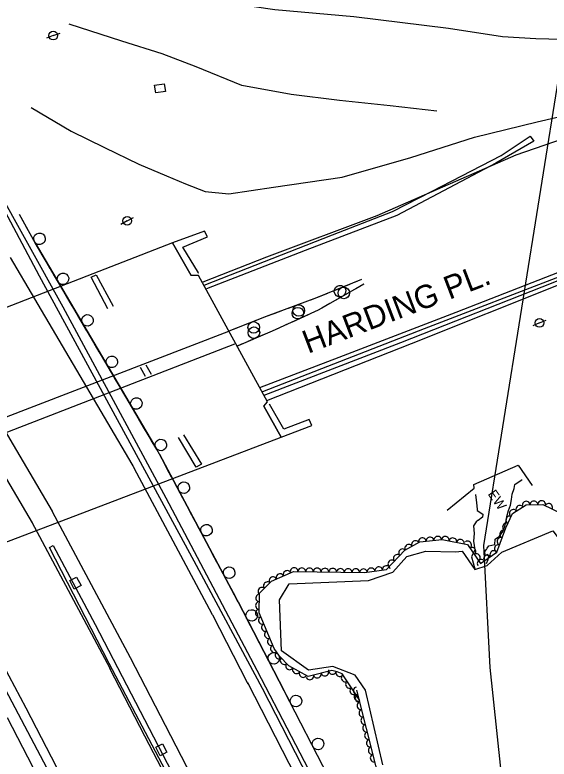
# Model space of a CAD drawing. Extents: x 1746719 to 1766531, y 631721 to 662391.
# Drawn here: x 1761774.2 to 1762051.3, y 638591.9 to 638977.8 of the extents above; entities that cross this region are included whole.
import ezdxf

# ---------------------------------------------------------------- set-up
doc = ezdxf.new("R2010")
doc.units = 0
for name, color, linetype in [('SURVEY - AERIAL SURVEY - Photo Control - Points - Elevations', 7, 'Continuous'), ('SURVEY - AERIAL SURVEY - Photo Control - Points - Locators', 7, 'Continuous'), ('SURVEY - AERIAL SURVEY - Photo Control - Points - Numbers', 7, 'Continuous'), ('SURVEY - AERIAL SURVEY - Photo Control with Text', 7, 'Continuous'), ('SURVEY - CENTERLINE - Existing Roads - Development', 7, 'Continuous'), ('SURVEY - CENTERLINE - Existing Roads Text', 7, 'Continuous'), ('SURVEY - CENTERLINE - Preliminary - Development', 7, 'Continuous'), ('SURVEY - CENTERLINE - Preliminary Curve Text', 7, 'Continuous'), ('SURVEY - CONTROL - Points - Locators', 7, 'Continuous'), ('SURVEY - CONTROL - Points - Numbers', 7, 'Continuous')]:
    doc.layers.add(name, color=color, linetype=linetype)

msp = doc.modelspace()

# ---------------------------------------------------------------- linework, layer by layer
at = {"layer": 'SURVEY - AERIAL SURVEY - Photo Control - Points - Elevations'}
for p, q in [((1761784.66, 638859.52), (1761847.71, 638752.48)), ((1761771.74, 638851.91), (1761834.78, 638744.87)), ((1761725.07, 638836.55), (1761793.42, 638720.51)), ((1761847.71, 638752.48), (1761847.79, 638752.34)), ((1761847.79, 638752.34), (1761848.32, 638751.41)), ((1761848.32, 638751.41), (1761848.41, 638751.26)), ((1761848.41, 638751.26), (1761848.53, 638751.04)), ((1761848.53, 638751.04), (1761848.61, 638750.9)), ((1761848.61, 638750.9), (1761849.06, 638750.07)), ((1761849.06, 638750.07), (1761849.12, 638749.95)), ((1761849.12, 638749.95), (1761889.52, 638674.25)), ((1761764.78, 638745.5), (1761783.08, 638714.42)), ((1761834.78, 638744.87), (1761835.32, 638743.94)), ((1761835.32, 638743.94), (1761835.44, 638743.71)), ((1761835.44, 638743.71), (1761835.89, 638742.89)), ((1761835.89, 638742.89), (1761876.29, 638667.19)), ((1761793.42, 638720.51), (1761793.54, 638720.29)), ((1761793.54, 638720.29), (1761833.94, 638644.59)), ((1761783.08, 638714.42), (1761782.96, 638714.64)), ((1761782.96, 638714.64), (1761823.35, 638638.94)), ((1761739.04, 638694.61), (1761779.87, 638618.47)), ((1761889.52, 638674.25), (1761889.53, 638674.23)), ((1761889.53, 638674.23), (1761889.59, 638674.12)), ((1761889.59, 638674.12), (1761889.6, 638674.11)), ((1761889.6, 638674.11), (1761889.63, 638674.04)), ((1761889.63, 638674.04), (1761889.67, 638673.97)), ((1761889.67, 638673.97), (1761889.89, 638673.56)), ((1761889.89, 638673.56), (1761889.92, 638673.49)), ((1761889.92, 638673.49), (1761913.82, 638627.3)), ((1761876.29, 638667.19), (1761876.35, 638667.08)), ((1761876.35, 638667.08), (1761876.38, 638667.01)), ((1761876.38, 638667.01), (1761876.6, 638666.6)), ((1761876.6, 638666.6), (1761894.73, 638631.58)), ((1761833.94, 638644.59), (1761833.98, 638644.52)), ((1761833.98, 638644.52), (1761852.11, 638609.51)), ((1761823.35, 638638.94), (1761823.32, 638639.01)), ((1761823.32, 638639.01), (1761841.45, 638603.99)), ((1761894.73, 638631.58), (1761895.04, 638630.97)), ((1761895.04, 638630.97), (1761894.76, 638631.53)), ((1761894.76, 638631.53), (1761936.58, 638550.56)), ((1761895.04, 638630.97), (1761895.04, 638630.97)), ((1761779.87, 638618.47), (1761800.48, 638578.73)), ((1761770.1, 638613.41), (1761790.71, 638573.66)), ((1761852.11, 638609.51), (1761852.11, 638609.5)), ((1761852.11, 638609.5), (1761892.97, 638530.4)), ((1761841.45, 638603.99), (1761841.45, 638604)), ((1761841.45, 638604), (1761882.3, 638524.9))]:
    msp.add_line(p, q, dxfattribs=at)
for points in [[(1761761.43, 638889.76), (1761732.82, 638943.46), (1761689.11, 639018.83), (1761678.54, 639035.23), (1761673.98, 639043.58), (1761670.36, 639051.32), (1761676.06, 639046.25), (1761687.5, 639039.11), (1761708.75, 639029.22), (1761743.69, 639014.09), (1761782.73, 639002.07), (1761818.46, 638993.91), (1761909.01, 638980.63), (1761950.02, 638976.86), (1761999.13, 638970.87), (1762027.18, 638966.51)], [(1761992.97, 638927.9), (1761968.91, 638930.6), (1761942.54, 638933.42), (1761917.57, 638936.53), (1761891.81, 638941.17), (1761868.26, 638950.73), (1761850.49, 638957.57), (1761829.6, 638964.08), (1761802.26, 638972.97)], [(1762027.18, 638966.51), (1762044.37, 638965.55), (1762064.59, 638965.03), (1762090, 638965.68), (1762104.15, 638964.92), (1762107.87, 638964.54), (1762115.5, 638957.25), (1762120.32, 638953.01), (1762122.58, 638946.79)], [(1762122.58, 638946.79), (1762125.8, 638939.38), (1762116.92, 638934.32), (1762102.82, 638929.86), (1762058.54, 638913.43), (1762034.05, 638905.07), (1761961.93, 638873.54), (1761904.73, 638852.08), (1761871.63, 638839.22)], [(1761782.63, 638929.72), (1761803.3, 638917.46), (1761820.58, 638908.93), (1761838.49, 638900.29), (1761852.76, 638894.31), (1761862.67, 638890.08), (1761872.84, 638886.21), (1761885.13, 638884.95), (1761908.3, 638888.4), (1761943.92, 638893.68), (1761979.59, 638903.73), (1762012.52, 638914.35), (1762045.03, 638922.38), (1762076.48, 638929.58), (1762107.06, 638931.34)], [(1761903.51, 638780.55), (1761974.46, 638807.85), (1762053.39, 638839), (1762131.27, 638870.24), (1762196.35, 638897.58)], [(1761904.91, 638777.72), (1761979.86, 638807.32), (1762057.92, 638838.5), (1762115.75, 638860.73), (1762151.15, 638875.43), (1762189.5, 638889.63), (1762192.16, 638881.82), (1762194.43, 638867.62), (1762196.32, 638840.33), (1762197.32, 638818.62), (1762195.82, 638802.98), (1762191.69, 638785.01), (1762189.23, 638775.59)]]:
    msp.add_lwpolyline(points, dxfattribs=at)
at = {"layer": 'SURVEY - AERIAL SURVEY - Photo Control - Points - Locators'}
for points in [[(1762006.19, 638699.65), (1762012.75, 638690.13), (1762019.14, 638692.17), (1762026.73, 638699.12), (1762053.29, 638710.18), (1762060.29, 638700.9), (1762063.77, 638685.64), (1762065.74, 638653.44), (1762062.99, 638621.31), (1762062.3, 638585.77)], [(1761965.03, 638588.81), (1761955.97, 638627.59), (1761950.69, 638635.37), (1761939.04, 638639.85), (1761926.42, 638638.06), (1761912.43, 638648.04), (1761911.36, 638674.52), (1761916.52, 638682.72), (1761957.57, 638684.51), (1761970.17, 638688.76), (1761977.42, 638696.99), (1761987.31, 638699.61), (1762002.73, 638699.3), (1762006.19, 638699.65)], [(1761483.87, 638611.58), (1761465.64, 638605.23), (1761461.71, 638599.95), (1761455.6, 638589.42), (1761450.65, 638575.89), (1761448.59, 638564.71), (1761450.11, 638557.01), (1761458.13, 638549.73), (1761477.2, 638540.13), (1761510.08, 638530.13), (1761572.55, 638509.91), (1761632.3, 638491.27), (1761698.29, 638469.83), (1761743.19, 638453.69), (1761778.18, 638438.14), (1761804.39, 638424.15), (1761826.44, 638411.07), (1761850.02, 638394.54), (1761884.3, 638369), (1761894.44, 638362.32), (1761902.65, 638369.25), (1761859.05, 638455.28), (1761817.18, 638537.25), (1761764.27, 638637.16)]]:
    msp.add_lwpolyline(points, dxfattribs=at)
at = {"layer": 'SURVEY - AERIAL SURVEY - Photo Control - Points - Numbers'}
for p, q in [((1761784.87, 638859.15), (1761776.56, 638874.22)), ((1761847.71, 638752.48), (1761784.66, 638859.52)), ((1761889.52, 638674.25), (1761849.12, 638749.95)), ((1761792.19, 638701.54), (1761794.03, 638702.66)), ((1761823.15, 638641.51), (1761792.19, 638701.54)), ((1761794.03, 638702.66), (1761815.74, 638661.71)), ((1761913.82, 638627.3), (1761889.92, 638673.49)), ((1761815.74, 638661.71), (1761855.4, 638585.4)), ((1761858.72, 638573.99), (1761823.15, 638641.51)), ((1761949.91, 638557.45), (1761913.82, 638627.3))]:
    msp.add_line(p, q, dxfattribs=at)
for points in [[(1761872.39, 638837.56), (1761938.85, 638863.69), (1761970.1, 638875.86), (1761990.66, 638886.33), (1762026.41, 638904.8), (1762041.48, 638914.93), (1762043.35, 638912.23), (1762023.62, 638900.8), (1761972.24, 638873.79), (1761924.81, 638855.51), (1761873.59, 638835.63)], [(1761935.31, 638569.51), (1761933.44, 638568.53), (1761902.67, 638628.54), (1761867.19, 638694.46), (1761841.57, 638741.67), (1761786.85, 638842.2), (1761761.43, 638889.76), (1761762.98, 638890.84), (1761799.08, 638826.37), (1761852.39, 638727.41), (1761899.63, 638637.92), (1761935.31, 638569.51)], [(1761778.24, 638871.19), (1761776.56, 638874.22)], [(1761780.51, 638867.07), (1761778.24, 638871.19)], [(1761901.17, 638784.51), (1761942.33, 638800.36), (1762003.03, 638823.54), (1762063.73, 638847.28), (1762117.34, 638867.13), (1762118.05, 638865.4), (1762059.24, 638843.03), (1761986.56, 638814.99), (1761902.59, 638782.35)], [(1761786.15, 638857), (1761784.66, 638859.52), (1761784.87, 638859.15), (1761782.05, 638864.27)], [(1761869.47, 638843.95), (1761861.3, 638857.27), (1761874.16, 638862.74), (1761872.49, 638865.62), (1761855.95, 638859.49), (1761865.69, 638842.59)], [(1761790.16, 638850.19), (1761787.77, 638854.24)], [(1761792.54, 638846.14), (1761790.16, 638850.19)], [(1761798.84, 638835.45), (1761794.17, 638843.38)], [(1761869.21, 638843.84), (1761869.47, 638843.95)], [(1761885.38, 638813.93), (1761904.63, 638821.49), (1761930.84, 638831.17), (1761954.22, 638840.64)], [(1761950.93, 638839.31), (1761954.22, 638840.64)], [(1761955.14, 638838.09), (1761931.57, 638824.63), (1761907.71, 638813.82), (1761889.12, 638805.84)], [(1761939.44, 638834.65), (1761947.97, 638838.1)], [(1761955.14, 638838.09), (1761951.06, 638835.76)], [(1761802.85, 638828.65), (1761800.46, 638832.7)], [(1761927.73, 638830.02), (1761930.84, 638831.17), (1761932.12, 638831.68)], [(1761932.12, 638831.68), (1761936.47, 638833.45)], [(1761948.28, 638834.17), (1761940.29, 638829.61)], [(1761805.23, 638824.6), (1761802.85, 638828.65)], [(1761916.09, 638825.72), (1761924.72, 638828.91)], [(1761937.52, 638828.02), (1761933.44, 638825.69)], [(1761908.68, 638822.98), (1761913.09, 638824.61)], [(1761933.44, 638825.69), (1761931.57, 638824.63), (1761929.25, 638823.57)], [(1761811.53, 638813.91), (1761806.86, 638821.84)], [(1761892.73, 638816.82), (1761901.3, 638820.18)], [(1761904.27, 638821.35), (1761904.63, 638821.49), (1761908.68, 638822.98)], [(1761926.33, 638822.25), (1761917.95, 638818.46)], [(1761885.38, 638813.93), (1761889.75, 638815.65)], [(1761915.04, 638817.14), (1761910.75, 638815.2)], [(1761903.52, 638812.02), (1761895.07, 638808.39)], [(1761910.75, 638815.2), (1761907.71, 638813.82), (1761906.46, 638813.28)], [(1761815.53, 638807.11), (1761813.15, 638811.16)], [(1761817.92, 638803.06), (1761815.53, 638807.11)], [(1761892.13, 638807.13), (1761889.12, 638805.84)], [(1761824.21, 638792.37), (1761819.54, 638800.3)], [(1761828.22, 638785.56), (1761825.84, 638789.61)], [(1761830.61, 638781.52), (1761828.22, 638785.56)], [(1761836.9, 638770.83), (1761832.23, 638778.76)], [(1761903.23, 638774.9), (1761912.35, 638758.8), (1761928.19, 638764.91), (1761926.82, 638767.88), (1761913.66, 638762.86), (1761906.26, 638775.93)], [(1761903.32, 638774.93), (1761903.23, 638774.9)], [(1761903.33, 638774.93), (1761903.32, 638774.93)], [(1761840.91, 638764.02), (1761838.52, 638768.07)], [(1761843.29, 638759.97), (1761840.91, 638764.02)], [(1761849.5, 638749.24), (1761849.12, 638749.95), (1761847.71, 638752.48), (1761844.92, 638757.22)], [(1761853.22, 638742.27), (1761851.01, 638746.42)], [(1761855.44, 638738.12), (1761853.22, 638742.27)], [(1761861.27, 638727.19), (1761856.94, 638735.3)], [(1761864.99, 638720.22), (1761862.78, 638724.36)], [(1761867.21, 638716.07), (1761864.99, 638720.22)], [(1761873.04, 638705.13), (1761868.71, 638713.25)], [(1761876.76, 638698.16), (1761874.55, 638702.31)], [(1761878.98, 638694.01), (1761876.76, 638698.16)], [(1761884.81, 638683.07), (1761880.48, 638691.19)], [(1761888.53, 638676.1), (1761886.32, 638680.25)], [(1761890.72, 638671.95), (1761889.92, 638673.49), (1761889.52, 638674.25), (1761888.53, 638676.1)], [(1761896.42, 638660.93), (1761892.19, 638669.1)], [(1761900.05, 638653.92), (1761897.89, 638658.09)], [(1761902.21, 638649.74), (1761900.05, 638653.92)], [(1761907.91, 638638.73), (1761903.68, 638646.9)], [(1761911.54, 638631.71), (1761909.38, 638635.89)], [(1761913.7, 638627.54), (1761911.54, 638631.71)], [(1761919.39, 638616.52), (1761915.17, 638624.7)], [(1761923.02, 638609.5), (1761920.86, 638613.68)], [(1761925.18, 638605.33), (1761923.02, 638609.5)], [(1761930.87, 638594.31), (1761926.64, 638602.48)]]:
    msp.add_lwpolyline(points, dxfattribs=at)
for centre, start, end in [((1761786.92, 638861.65), 322.1436, 322.1296), ((1761799.11, 638840.9), 323.7648, 323.7509), ((1761942.84, 638834.52), 53.0032, 52.9892), ((1761944.79, 638833.58), 225.3272, 225.3132), ((1761921.4, 638824.48), 223.5293, 223.5153), ((1761920.94, 638823.11), 47.6419, 47.6279), ((1761811.8, 638819.36), 323.7648, 323.7509), ((1761898.07, 638815.69), 224.7, 224.686), ((1761898.15, 638812.98), 46.4998, 46.4858), ((1761824.48, 638797.82), 323.7648, 323.7509), ((1761837.17, 638776.28), 323.7648, 323.7509), ((1761849.86, 638754.74), 323.7648, 323.7509), ((1761861.77, 638732.62), 321.3552, 321.3412), ((1761873.54, 638710.56), 321.3552, 321.3412), ((1761885.32, 638688.5), 321.3552, 321.3412), ((1761896.99, 638666.36), 320.6307, 320.6167), ((1761908.48, 638644.15), 320.6307, 320.6167), ((1761919.97, 638621.95), 320.5854, 320.5714), ((1761931.44, 638599.73), 320.5854, 320.5714)]:
    msp.add_arc(centre, 3, start, end, dxfattribs=at)
at = {"layer": 'SURVEY - AERIAL SURVEY - Photo Control with Text'}
for points in [[(1761953.19, 638622.26), (1761950.22, 638626.83), (1761946.38, 638632.5), (1761943.89, 638636.09), (1761941.35, 638637.09), (1761938.57, 638637.77), (1761926.3, 638634.66), (1761916.36, 638640.24), (1761911.48, 638645.2), (1761908.65, 638649.14), (1761900.82, 638667.73), (1761901.12, 638677.82), (1761907.35, 638684.13), (1761918.69, 638689.2), (1761955.45, 638688.55), (1761966.89, 638690.25), (1761976.42, 638700.15), (1761984.29, 638704.51), (1761995.83, 638705.76), (1762009, 638703.13), (1762015.78, 638693.3), (1762024.14, 638699.12), (1762028.84, 638711.78), (1762032.37, 638719.17), (1762039.36, 638723.65), (1762048.09, 638723.92), (1762057.69, 638719.29)], [(1762084.98, 638357.21), (1762067.17, 638358.5), (1762060.95, 638363.99), (1762057.35, 638369.19), (1762053.95, 638373.8), (1762049.31, 638375.52), (1762046.38, 638379.44), (1762039.31, 638385.06), (1762029.59, 638401.22), (1762004.42, 638421.41), (1761982.95, 638471.79), (1761982.53, 638490.14), (1761974.2, 638536.92), (1761966.41, 638568.62), (1761951.57, 638627.58)]]:
    msp.add_lwpolyline(points, dxfattribs=at)
for centre, major_axis in [((1762036.07, 638721.54), (1.68, 1.08)), ((1762039.45, 638723.65), (2, 0.06)), ((1762043.45, 638723.78), (2, 0.06)), ((1762047.45, 638723.9), (2, 0.06)), ((1762051.11, 638722.46), (1.8, -0.87)), ((1762032.7, 638719.38), (1.68, 1.08)), ((1762030.82, 638715.92), (0.86, 1.8)), ((1762029.09, 638712.31), (0.86, 1.8)), ((1761997.45, 638705.43), (1.96, -0.39)), ((1762027.65, 638708.58), (0.7, 1.87)), ((1761981.89, 638703.18), (1.75, 0.97)), ((1761985.54, 638704.65), (1.99, 0.21)), ((1761989.51, 638705.08), (1.99, 0.21)), ((1761993.49, 638705.5), (1.99, 0.21)), ((1762001.37, 638704.65), (1.96, -0.39)), ((1762005.29, 638703.87), (1.96, -0.39)), ((1762009.12, 638702.94), (1.14, -1.65)), ((1762026.26, 638704.83), (0.7, 1.87)), ((1761975.21, 638698.89), (1.39, 1.44)), ((1761978.39, 638701.24), (1.75, 0.97)), ((1762011.39, 638699.65), (1.14, -1.65)), ((1762022.57, 638698.03), (1.64, 1.14)), ((1762024.87, 638701.08), (0.7, 1.87)), ((1761972.43, 638696.01), (1.39, 1.44)), ((1762013.66, 638696.36), (1.14, -1.65)), ((1762019.29, 638695.74), (1.64, 1.14)), ((1761966.88, 638690.25), (1.98, 0.29)), ((1761969.66, 638693.13), (1.39, 1.44)), ((1762016.01, 638693.46), (1.64, 1.14)), ((1761911.68, 638686.06), (1.83, 0.82)), ((1761915.33, 638687.69), (1.83, 0.82)), ((1761919.01, 638689.19), (2, -0.03)), ((1761923.01, 638689.12), (2, -0.03)), ((1761927.01, 638689.05), (2, -0.03)), ((1761931.01, 638688.98), (2, -0.03)), ((1761935.01, 638688.91), (2, -0.03)), ((1761939.01, 638688.84), (2, -0.03)), ((1761943.01, 638688.77), (2, -0.03)), ((1761947.01, 638688.7), (2, -0.03)), ((1761951.01, 638688.63), (2, -0.03)), ((1761955.01, 638688.56), (2, -0.03)), ((1761958.97, 638689.08), (1.98, 0.29)), ((1761962.93, 638689.66), (1.98, 0.29)), ((1761908.03, 638684.43), (1.83, 0.82)), ((1761902.25, 638678.97), (1.41, 1.42)), ((1761905.06, 638681.81), (1.41, 1.42)), ((1761901.05, 638675.43), (0.06, 2)), ((1761900.93, 638671.44), (0.06, 2)), ((1761900.93, 638667.46), (-0.78, 1.84)), ((1761902.49, 638663.77), (-0.78, 1.84)), ((1761904.04, 638660.09), (-0.78, 1.84)), ((1761905.59, 638656.4), (-0.78, 1.84)), ((1761907.14, 638652.71), (-0.78, 1.84)), ((1761908.72, 638649.04), (-1.17, 1.62)), ((1761911.05, 638645.79), (-1.17, 1.62)), ((1761913.77, 638642.87), (-1.4, 1.43)), ((1761916.63, 638640.09), (-1.74, 0.98)), ((1761920.12, 638638.13), (-1.74, 0.98)), ((1761938.82, 638637.71), (-1.94, 0.48)), ((1761923.61, 638636.17), (-1.74, 0.98)), ((1761927.19, 638634.89), (-1.94, -0.49)), ((1761931.06, 638635.87), (-1.94, -0.49)), ((1761934.94, 638636.85), (-1.94, -0.49)), ((1761942.65, 638636.58), (-1.86, 0.73)), ((1761945.41, 638633.9), (-1.14, 1.64)), ((1761947.67, 638630.6), (-1.12, 1.66)), ((1761949.91, 638627.29), (-1.12, 1.66)), ((1761951.64, 638627.31), (-0.49, 1.94)), ((1761952.1, 638623.94), (-1.09, 1.68)), ((1761952.61, 638623.43), (-0.49, 1.94)), ((1761953.59, 638619.55), (-0.49, 1.94)), ((1761954.57, 638615.67), (-0.49, 1.94)), ((1761955.54, 638611.79), (-0.49, 1.94)), ((1761956.52, 638607.91), (-0.49, 1.94)), ((1761957.5, 638604.03), (-0.49, 1.94)), ((1761958.47, 638600.15), (-0.49, 1.94)), ((1761959.45, 638596.27), (-0.49, 1.94)), ((1761960.43, 638592.4), (-0.49, 1.94))]:
    msp.add_ellipse(centre, major_axis=major_axis, ratio=0.940188, start_param=0, end_param=3.141593, dxfattribs=at)
at = {"layer": 'SURVEY - CENTERLINE - Existing Roads - Development'}
for p, q in [((1761794.08, 638967), (1761790.58, 638965.67)), ((1761794.08, 638967), (1761797.59, 638968.33)), ((1761832.48, 638870.93), (1761829.19, 638869.13)), ((1761832.48, 638870.93), (1761835.76, 638872.73)), ((1762046.27, 638818.02), (1762049.7, 638819.52)), ((1762046.27, 638818.02), (1762042.83, 638816.52))]:
    msp.add_line(p, q, dxfattribs=at)
for centre in [(1761794.08, 638967), (1761832.48, 638870.93), (1762046.27, 638818.02)]:
    msp.add_circle(centre, 2.25, dxfattribs=at)
at = {"layer": 'SURVEY - CENTERLINE - Existing Roads Text'}
for p, q in [((1761813.8, 638841.81), (1761816.29, 638842.97)), ((1761816.29, 638842.97), (1761825.16, 638826.72)), ((1761905.19, 638777.16), (1761869.48, 638842.6)), ((1761822.41, 638825.3), (1761813.8, 638841.81)), ((1761885.06, 638813.65), (1761630.5, 638715.52)), ((1761634.25, 638708.65), (1761888.34, 638807.25)), ((1761842.15, 638796.29), (1761844.77, 638791.4)), ((1761841.95, 638790.26), (1761839.25, 638794.99)), ((1761868.23, 638743.27), (1761859.05, 638758.59)), ((1761861.56, 638760.03), (1761870.91, 638744.88)), ((1761870.91, 638744.88), (1761868.23, 638743.27))]:
    msp.add_line(p, q, dxfattribs=at)
for points in [[(1761855.95, 638859.49), (1761609.15, 638763.55), (1761617.71, 638747.63), (1761613.84, 638744.7)], [(1761869.48, 638842.6), (1761865.69, 638842.59), (1761855.95, 638859.49)], [(1761650.45, 638679.78), (1761655.05, 638679.9), (1761664.07, 638664.24), (1761912.35, 638758.8), (1761903.23, 638774.9), (1761905.19, 638777.16)], [(1761998.5, 638720.9), (1762012.43, 638732.35), (1762012.31, 638734.25), (1762035.2, 638744.23), (1762042.51, 638733.68)]]:
    msp.add_lwpolyline(points, dxfattribs=at)
at = {"layer": 'SURVEY - CENTERLINE - Preliminary Curve Text'}
for p, q in [((1761849.44, 638939.65), (1761849.44, 638939.65)), ((1761805.56, 638683.11), (1761805.56, 638683.11)), ((1761850.14, 638596.72), (1761850.14, 638596.72))]:
    msp.add_line(p, q, dxfattribs=at)
for points in [[(1761847.27, 638937.3), (1761846.67, 638941.25), (1761851.61, 638942), (1761852.21, 638938.05), (1761847.27, 638937.3)], [(1761802.63, 638684.42), (1761806.19, 638686.24), (1761808.48, 638681.8), (1761804.92, 638679.97), (1761802.63, 638684.42)], [(1761847.22, 638598.03), (1761850.78, 638599.86), (1761853.06, 638595.42), (1761849.51, 638593.58), (1761847.22, 638598.03)]]:
    msp.add_lwpolyline(points, dxfattribs=at)
at = {"layer": 'SURVEY - CONTROL - Points - Locators'}
for points in [[(1761891.07, 637793.83), (1761899.22, 637993.48), (1761897.33, 638030.68), (1761892.33, 638078.24), (1761896.45, 638096.58), (1761907.7, 638114.75), (1761933.23, 638143.98), (1762059.54, 638364.83), (1762056.48, 638440.73), (1762027.97, 638570.7), (1762020.66, 638639.38), (1762017.5, 638702.57), (1762076.59, 639071.99), (1762064.24, 639158.94), (1762062.45, 639225.72), (1762077.73, 639301.51), (1762104.06, 639375.67)], [(1762018.85, 638693.35), (1762019.71, 638695.32), (1762019.68, 638696.24), (1762020.21, 638696.78), (1762019.77, 638697.42), (1762019.42, 638697.93), (1762018.31, 638697.24), (1762018.2, 638698.18), (1762017.85, 638699.38), (1762018.78, 638700.58), (1762019.23, 638701.29), (1762019.99, 638702.37), (1762023.16, 638703.14), (1762023.28, 638705.85), (1762024.49, 638706.72), (1762025.58, 638707.47), (1762027.32, 638709.95), (1762028.17, 638712.14), (1762029.03, 638715.18), (1762029.38, 638717.73), (1762030.3, 638720.83), (1762031.33, 638723.46), (1762031.85, 638726.46), (1762032.12, 638729.28), (1762033.17, 638732.22), (1762033.58, 638734.2), (1762036.8, 638736.52), (1762037.34, 638736.89)], [(1762013.06, 638729.01), (1762013.7, 638724.74), (1762014.06, 638721.46), (1762013.98, 638720.81), (1762016.97, 638718.92), (1762016.7, 638717.28), (1762014.57, 638715.66), (1762014.25, 638715.53), (1762013.39, 638714.95), (1762012.02, 638712.88), (1762012.38, 638708.83), (1762012.13, 638704.86), (1762012.79, 638700.44), (1762011.02, 638696.79), (1762012.77, 638690.44)]]:
    msp.add_lwpolyline(points, dxfattribs=at)

# ---------------------------------------------------------------- texts
at = {"layer": 'SURVEY - CENTERLINE - Preliminary - Development'}
msp.add_text('EW', height=5, rotation=304.7239, dxfattribs=at).set_placement((1762019.29, 638729.32))
at = {"layer": 'SURVEY - CONTROL - Points - Numbers'}
msp.add_text('HARDING PL.', height=12, rotation=20.9198, dxfattribs=at).set_placement((1761926.22, 638801.97))

doc.saveas('drawing.dxf')
